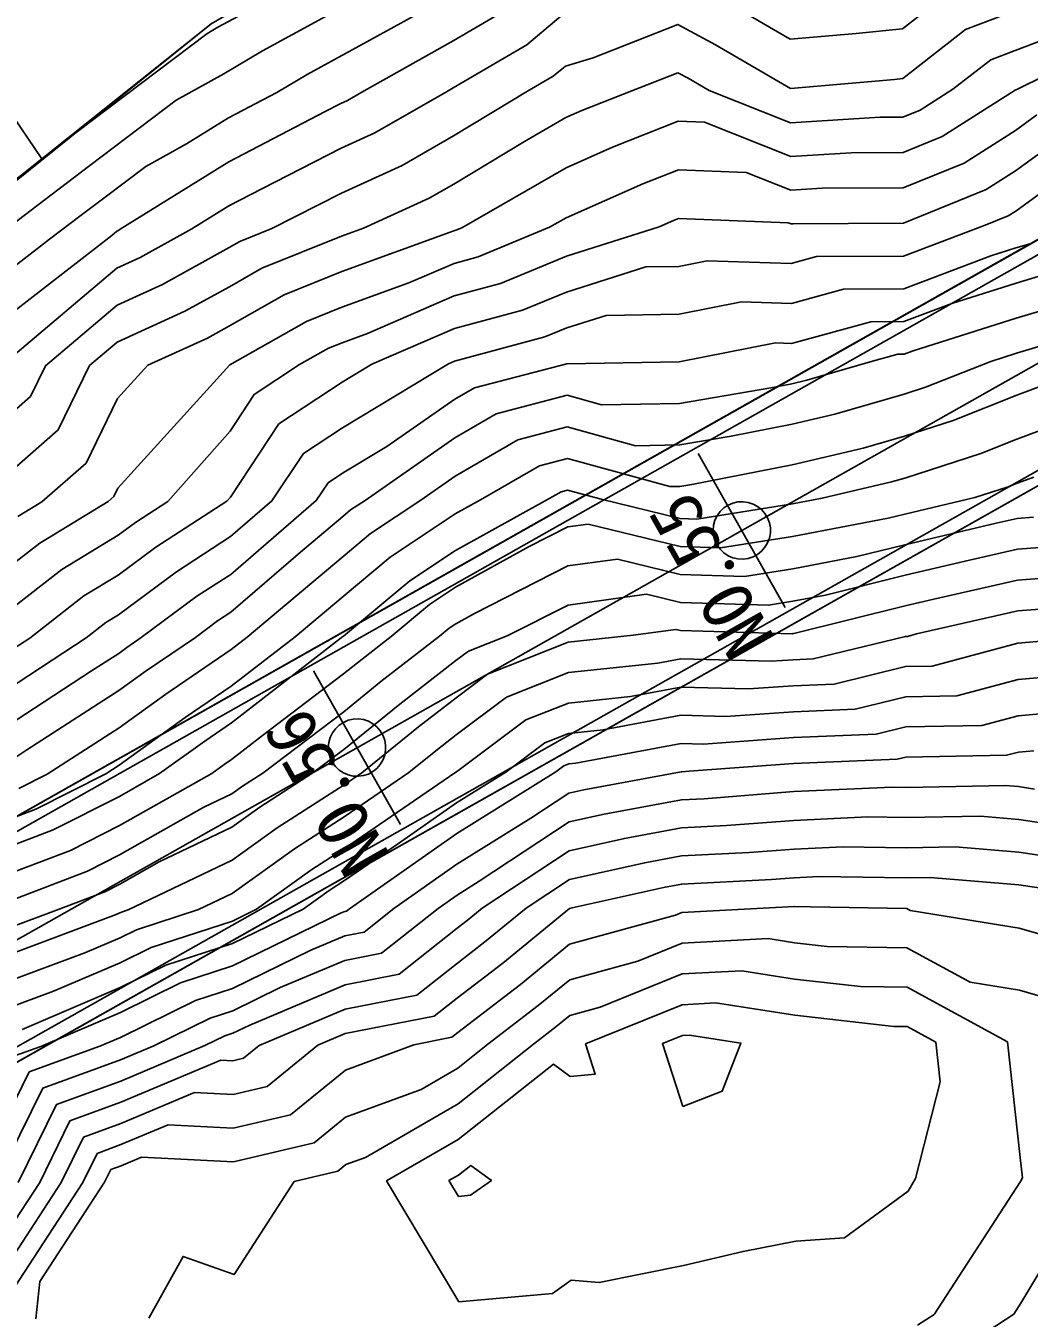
# Model space of a CAD drawing. Extents: x 42655 to 43811, y -141820 to -141156.
# Drawn here: x 42987.4 to 43032.8, y -141512.7 to -141454.2 of the extents above; entities that cross this region are included whole.
import ezdxf

# ---------------------------------------------------------------- set-up
doc = ezdxf.new("R2010")
doc.units = 0
for name, color, linetype in [('D-BMK-HTXT_1', 7, 'Continuous'), ('D-BMK_1', 7, 'Continuous'), ('D-STR-STR2トンネル', 7, 'Continuous'), ('ZE_HICN', 7, 'Continuous'), ('ZE_LWCN', 7, 'Continuous'), ('地形', 7, 'Continuous'), ('現況道路ﾊｯﾁ', 7, 'Continuous'), ('着色', 7, 'Continuous')]:
    doc.layers.add(name, color=color, linetype=linetype)

msp = doc.modelspace()

# ---------------------------------------------------------------- linework, layer by layer
at = {"layer": 'D-BMK-HTXT_1'}
for p, q in [((43021.757, -141480.536), (43017.823, -141473.57)), ((43004.342, -141490.371), (43000.409, -141483.405))]:
    msp.add_line(p, q, dxfattribs=at)
for points in [[(43018.49, -141477.053), (43018.511, -141477.285), (43018.573, -141477.51), (43018.674, -141477.72), (43018.811, -141477.908), (43018.98, -141478.069), (43019.174, -141478.198), (43019.389, -141478.289), (43019.616, -141478.341), (43019.849, -141478.352), (43020.08, -141478.32), (43020.301, -141478.248), (43020.507, -141478.138), (43020.689, -141477.993), (43020.842, -141477.817), (43020.962, -141477.617), (43021.044, -141477.399), (43021.085, -141477.17), (43021.085, -141476.936), (43021.044, -141476.707), (43020.962, -141476.489), (43020.842, -141476.289), (43020.689, -141476.113), (43020.507, -141475.968), (43020.301, -141475.858), (43020.08, -141475.786), (43019.849, -141475.754), (43019.616, -141475.765), (43019.389, -141475.817), (43019.174, -141475.908), (43018.98, -141476.037), (43018.811, -141476.198), (43018.674, -141476.386), (43018.573, -141476.596), (43018.511, -141476.821), (43018.49, -141477.053)], [(43001.075, -141486.888), (43001.096, -141487.12), (43001.158, -141487.344), (43001.259, -141487.554), (43001.396, -141487.743), (43001.565, -141487.904), (43001.759, -141488.032), (43001.974, -141488.124), (43002.201, -141488.176), (43002.434, -141488.186), (43002.665, -141488.155), (43002.886, -141488.083), (43003.092, -141487.972), (43003.274, -141487.827), (43003.427, -141487.652), (43003.547, -141487.452), (43003.629, -141487.233), (43003.67, -141487.004), (43003.67, -141486.771), (43003.629, -141486.542), (43003.547, -141486.323), (43003.427, -141486.123), (43003.274, -141485.948), (43003.092, -141485.803), (43002.886, -141485.692), (43002.665, -141485.62), (43002.434, -141485.589), (43002.201, -141485.599), (43001.974, -141485.651), (43001.759, -141485.743), (43001.565, -141485.871), (43001.396, -141486.032), (43001.259, -141486.221), (43001.158, -141486.431), (43001.096, -141486.655), (43001.075, -141486.888)]]:
    msp.add_lwpolyline(points, dxfattribs=at)
at = {"layer": 'D-BMK_1'}
msp.add_lwpolyline([(43137.071, -141410.824), (43136.635, -141411.07), (43136.2, -141411.316), (43135.765, -141411.561), (43135.329, -141411.807), (43134.894, -141412.053), (43134.458, -141412.299), (43134.023, -141412.544), (43133.587, -141412.79), (43133.152, -141413.036), (43132.717, -141413.282), (43132.281, -141413.528), (43131.846, -141413.773), (43131.41, -141414.019), (43130.975, -141414.265), (42932.715, -141526.226)], dxfattribs=at)
at = {"layer": 'D-STR-STR2トンネル'}
for p, q in [((43087.053, -141433.469), (42774.793, -141609.807)), ((43087.348, -141433.992), (42775.088, -141610.33)), ((43091.527, -141441.393), (42779.268, -141617.731)), ((43091.822, -141441.915), (42779.563, -141618.253))]:
    msp.add_line(p, q, dxfattribs=at)
at = {"layer": 'ZE_HICN'}
for points in [[(43006.71, -141452.769), (43004.059, -141454.257), (43000.124, -141456.412), (42998.751, -141457.226), (42996.559, -141458.373), (42994.657, -141459.556), (42992.807, -141460.57), (42990.905, -141462.012), (42989.889, -141462.783), (42988.452, -141463.873), (42984.321, -141467.072), (42983.069, -141468.02), (42981.913, -141469.63), (42981.349, -141470.063), (42977.988, -141471.73), (42976.27, -141471.91), (42972.813, -141474.435), (42969.652, -141476.744), (42968.115, -141478.27), (42966.224, -141479.61), (42965.406, -141480.272), (42962.885, -141482.045), (42961.798, -141482.947), (42961.059, -141483.388)], [(43037.247, -141454.609), (43032.266, -141457.069), (43032.199, -141457.104), (43032.171, -141457.124), (43028.858, -141459.224), (43027.096, -141459.943), (43024.744, -141459.954), (43022.009, -141460.122), (43018.1, -141458.574), (43016.913, -141458.528), (43013.934, -141459.703), (43011.835, -141460.631), (43007.117, -141463.35), (43006.85, -141463.46), (43006.76, -141463.484), (43006.59, -141463.558), (43001.68, -141465.338), (42999.076, -141466.39), (42996.603, -141467.791), (42995.598, -141468.346), (42992.898, -141469.579), (42991.531, -141471.085), (42990.107, -141474.013), (42988.111, -141475.764), (42987.013, -141476.43)], [(43033.951, -141465.334), (43032.212, -141465.853), (43029.301, -141466.776), (43027.132, -141467.596), (43025.627, -141467.604), (43022.048, -141468.591), (43021.323, -141468.568), (43016.964, -141469.423), (43013.572, -141469.482), (43011.891, -141469.509), (43011.876, -141469.504), (43007.69, -141470.596), (43006.795, -141471.115), (43003.726, -141473.258), (43001.723, -141474.464), (43001.061, -141474.9), (43000.527, -141475.706), (42996.656, -141479.045), (42995.128, -141480.037), (42992.609, -141481.906), (42991.952, -141482.355), (42991.585, -141482.62), (42990.353, -141483.412), (42986.512, -141485.932)], [(43033.01, -141474.637), (43032.254, -141474.919), (43031.857, -141475.077), (43030.342, -141475.566), (43027.173, -141476.315), (43026.416, -141476.502), (43022.089, -141477.322), (43018.832, -141477.835), (43017.003, -141477.784), (43012.833, -141476.766), (43011.911, -141476.892), (43010.169, -141477.775), (43006.835, -141479.619), (43005.651, -141480.406), (43003.919, -141481.853), (43002.602, -141482.876), (43001.765, -141483.553), (42998.102, -141486.333), (42996.695, -141487.42), (42996.363, -141487.647), (42995.799, -141488.053), (42991.621, -141490.419), (42989.396, -141491.545), (42986.543, -141492.636)], [(42986.572, -141498.68), (42988.635, -141497.909), (42991.65, -141496.624), (42993.053, -141495.932), (42996.73, -141494.74), (42997.825, -141494.207), (43000.33, -141492.406), (43001.802, -141491.46), (43006.853, -141488.002), (43006.866, -141487.991), (43006.874, -141487.985), (43010.009, -141485.634), (43011.948, -141484.869), (43014.751, -141484.568), (43017.033, -141484.144), (43020.096, -141484.23), (43022.121, -141484.084), (43023.977, -141484.007), (43027.205, -141483.219), (43028.41, -141483.198), (43032.288, -141482.164), (43037.36, -141481.714)], [(42987.029, -141506.582), (42988.763, -141503.041), (42991.675, -141501.982), (42995.484, -141500.38), (42996.389, -141499.934), (42996.753, -141499.816), (42997.516, -141499.445), (43001.831, -141497.623), (43004.282, -141497.148), (43006.908, -141495.062), (43007.361, -141494.713), (43008.041, -141494.159), (43011.979, -141491.555), (43014.48, -141490.997), (43017.063, -141490.521), (43019.106, -141490.419), (43022.149, -141490.179), (43025.493, -141490.027), (43027.237, -141490.051), (43030.591, -141489.991), (43032.326, -141490.134), (43034.458, -141490.453)], [(42992.947, -141512.717), (42994.499, -141509.922), (42996.805, -141510.748), (42999.53, -141506.524), (43001.5, -141506.065), (43001.869, -141505.764), (43002.754, -141505.436), (43006.945, -141503.012), (43010.366, -141500.311), (43011.378, -141499.532), (43012.014, -141499.012), (43013.383, -141498.636), (43017.094, -141497.135), (43019.799, -141496.989), (43022.183, -141497.363), (43025.171, -141497.696), (43027.273, -141497.738), (43031.822, -141500.21), (43032.397, -141505.446), (43032.501, -141506.37), (43032.402, -141506.535), (43028.497, -141512.551), (43027.746, -141513.04)]]:
    msp.add_lwpolyline(points, dxfattribs=at)
at = {"layer": 'ZE_LWCN'}
for points in [[(43005.222, -141451.445), (42998.1, -141455.344), (42996.342, -141456.387), (42994.188, -141457.567), (42990.284, -141460.528), (42988.198, -141462.11), (42985.248, -141464.346), (42983.304, -141465.852), (42981.45, -141467.256), (42980.757, -141468.222), (42978.854, -141469.645), (42977.011, -141470.559), (42976.264, -141470.637), (42971.681, -141473.984), (42967.49, -141477.045), (42967.273, -141477.26), (42964.871, -141478.962), (42964.861, -141478.97), (42964.666, -141479.108), (42963.142, -141477.233), (42961.254, -141474.91), (42961.02, -141475.081)], [(43028.778, -141453), (43027.07, -141454.34), (43024.966, -141454.555), (43021.984, -141454.818), (43019.831, -141453.565)], [(42997.001, -141453.77), (42996.077, -141454.276), (42995.848, -141454.411), (42995.569, -141454.564), (42989.663, -141459.043), (42988.099, -141460.229), (42986.485, -141457.843), (42985.022, -141455.764), (42980.854, -141459.027), (42980.68, -141459.115), (42978.86, -141460.52), (42977.859, -141461.293), (42976.226, -141462.553), (42973.045, -141465.008), (42972.76, -141465.327), (42972.517, -141465.347), (42972.098, -141465.721), (42966.667, -141469.702), (42964.647, -141471.183), (42963.133, -141472.293), (42962.318, -141472.89), (42961.014, -141473.845)], [(43008.872, -141453.631), (43006.719, -141454.894), (43002.599, -141457.208), (43001.95, -141457.582), (43001.645, -141457.721), (43000.928, -141458.086), (42996.569, -141460.368), (42991.657, -141463.422), (42991.545, -141463.484), (42991.495, -141463.507), (42991.271, -141463.697), (42985.337, -141468.292)], [(43032.154, -141453.53), (43029.921, -141454.37), (43027.08, -141456.597), (43026.701, -141456.636), (43021.994, -141457.05), (43018.597, -141455.074), (43016.892, -141454.147), (43013.057, -141455.651), (43011.813, -141456.029), (43011.258, -141456.492), (43010.098, -141457.173), (43006.74, -141459.192), (43004.41, -141460.533), (43001.664, -141461.789), (42998.521, -141463.39), (42997.065, -141463.978), (42996.587, -141464.249), (42993.572, -141465.915), (42991.511, -141466.856), (42988.271, -141469.601), (42987.592, -141470.997), (42986.447, -141472.001)], [(43011.802, -141453.612), (43010.065, -141455.062), (43006.729, -141457.019), (43006.424, -141457.19), (43003.18, -141459.057), (43001.654, -141459.755), (42998.069, -141461.582), (42996.578, -141462.362), (42994.898, -141463.407), (42992.559, -141464.699), (42991.503, -141465.181), (42986.794, -141469.171)], [(43034.241, -141454.538), (43032.163, -141455.327), (43031.063, -141455.741), (43029.35, -141457.083), (43027.861, -141458.027), (43027.088, -141458.342), (43026.058, -141458.347), (43022.001, -141458.597), (43018.311, -141457.135), (43017.363, -141456.583), (43016.903, -141456.333), (43014.815, -141457.151), (43012.551, -141458.044), (43011.824, -141458.366), (43009.956, -141459.442), (43006.75, -141461.37), (43005.64, -141462.009), (43002.662, -141463.371), (43001.673, -141463.729), (42998.071, -141465.184), (42996.595, -141466.02), (42994.585, -141467.13), (42991.519, -141468.53), (42990.267, -141469.591), (42988.849, -141472.505), (42986.459, -141474.602)], [(43033.148, -141458.243), (43032.179, -141458.948), (43029.856, -141460.42), (43027.103, -141461.543), (43023.429, -141461.561), (43022.016, -141461.648), (43019.996, -141460.847), (43016.923, -141460.729), (43015.317, -141461.363), (43011.845, -141462.897), (43011.092, -141463.331), (43007.857, -141464.669), (43006.767, -141464.962), (43004.717, -141465.849), (43001.688, -141466.947), (43000.081, -141467.596), (42996.612, -141469.562), (42991.55, -141475.14), (42991.364, -141475.522), (42991.104, -141475.75), (42988.01, -141477.626), (42986.479, -141478.823)], [(43034.098, -141459.382), (43032.188, -141460.771), (43030.853, -141461.617), (43027.111, -141463.144), (43022.115, -141463.167), (43022.023, -141463.173), (43021.891, -141463.121), (43016.934, -141462.93), (43016.7, -141463.022), (43016.053, -141463.308), (43011.853, -141464.641), (43008.864, -141465.877), (43006.774, -141466.44), (43002.843, -141468.14), (43001.695, -141468.556), (43001.087, -141468.802), (42999.772, -141469.547), (42997.724, -141470.896), (42996.626, -141472.553), (42993.817, -141475.737), (42992.342, -141476.695), (42991.56, -141477.275), (42989.008, -141478.823), (42986.488, -141480.792)], [(43035.047, -141460.521), (43032.197, -141462.594), (43031.85, -141462.813), (43030.808, -141463.239), (43027.118, -141464.634), (43023.167, -141464.652), (43022.031, -141464.966), (43018.222, -141464.848), (43016.944, -141465.098), (43015.446, -141465.125), (43011.861, -141466.263), (43009.872, -141467.085), (43006.78, -141467.918), (43003.05, -141469.531), (43001.704, -141470.342), (42998.837, -141472.231), (42996.64, -141475.545), (42996.481, -141475.725), (42993.271, -141477.809), (42991.568, -141479.072), (42990.005, -141480.02), (42987.562, -141481.929), (42986.496, -141482.628)], [(43032.89, -141464.06), (43032.204, -141464.265), (43031.058, -141464.628), (43027.125, -141466.115), (43024.397, -141466.128), (43022.04, -141466.778), (43019.773, -141466.708), (43016.954, -141467.261), (43013.652, -141467.318), (43011.869, -141467.885), (43010.879, -141468.294), (43006.787, -141469.396), (43006.511, -141469.515), (43001.713, -141472.403), (42999.949, -141473.565), (42998.524, -141475.715), (42996.648, -141477.333), (42994.199, -141478.923), (42991.576, -141480.868), (42991.003, -141481.216), (42990.106, -141481.917), (42986.504, -141484.28)], [(43035.013, -141466.607), (43032.219, -141467.441), (43027.544, -141468.925), (43027.139, -141469.078), (43026.857, -141469.079), (43025.6, -141469.426), (43022.73, -141470.256), (43022.057, -141470.414), (43021.105, -141470.601), (43016.973, -141471.307), (43013.437, -141471.363), (43011.883, -141470.934), (43008.67, -141471.772), (43006.804, -141472.856), (43002.736, -141475.696), (43002.085, -141476.128), (43001.732, -141476.423), (42999.82, -141478.035), (42996.664, -141480.757), (42996.057, -141481.151), (42995.055, -141481.894), (42992.834, -141483.413), (42991.593, -141484.308), (42987.429, -141486.988), (42986.52, -141487.585)], [(43036.074, -141467.881), (43032.227, -141469.029), (43031.058, -141469.4), (43028.104, -141470.574), (43027.147, -141470.883), (43024.009, -141471.79), (43022.065, -141472.249), (43019.317, -141472.787), (43016.982, -141473.186), (43014.983, -141473.218), (43011.889, -141472.364), (43009.65, -141472.948), (43006.812, -141474.597), (43005.255, -141475.684), (43002.977, -141477.198), (43001.741, -141478.23), (42997.406, -141481.883), (42996.672, -141482.45), (42993.716, -141484.472), (42991.6, -141485.996), (42988.351, -141488.088), (42987.059, -141488.742)], [(43036.396, -141469.375), (43032.236, -141470.93), (43029.355, -141472.075), (43027.156, -141472.785), (43025.289, -141473.325), (43022.074, -141474.083), (43017.529, -141474.973), (43016.99, -141475.065), (43016.529, -141475.072), (43011.896, -141473.794), (43010.631, -141474.124), (43007.968, -141475.671), (43006.82, -141476.306), (43003.868, -141478.267), (43001.749, -141480.038), (42999.571, -141481.873), (42996.68, -141484.106), (42994.599, -141485.53), (42991.608, -141487.685), (42991.001, -141488.076), (42987.838, -141489.676), (42986.532, -141490.176)], [(43035.363, -141471.759), (43032.245, -141472.925), (43030.606, -141473.576), (43027.165, -141474.687), (43026.568, -141474.86), (43023.433, -141475.599), (43022.082, -141475.854), (43017.75, -141476.537), (43016.997, -141476.516), (43013.431, -141475.645), (43011.903, -141475.224), (43011.611, -141475.3), (43010.996, -141475.657), (43006.827, -141477.963), (43004.76, -141479.336), (43001.757, -141481.845), (43001.736, -141481.863), (42996.688, -141485.763), (42995.481, -141486.589), (42993.432, -141488.064), (42991.615, -141489.093), (42988.617, -141490.61), (42986.538, -141491.406)], [(43033.002, -141476.451), (43032.262, -141476.508), (43031.302, -141476.726), (43027.179, -141477.7), (43024.995, -141478.24), (43022.096, -141478.789), (43019.914, -141479.133), (43017.009, -141479.052), (43014.158, -141478.356), (43011.919, -141478.663), (43007.689, -141480.808), (43006.843, -141481.276), (43006.543, -141481.475), (43006.103, -141481.842), (43003.455, -141483.899), (43001.773, -141485.26), (42998.107, -141488.043), (42997.186, -141488.634), (42996.703, -141488.981), (42995.444, -141489.583), (42991.627, -141491.744), (42990.175, -141492.479), (42986.549, -141493.866)], [(43034.098, -141477.766), (43032.268, -141477.905), (43029.896, -141478.444), (43027.186, -141479.085), (43023.574, -141479.978), (43022.103, -141480.256), (43020.996, -141480.431), (43017.015, -141480.32), (43015.484, -141479.947), (43011.927, -141480.434), (43009.178, -141481.828), (43007.416, -141482.523), (43006.851, -141482.947), (43004.307, -141484.922), (43001.781, -141486.967), (43000.378, -141488.032), (42997.972, -141489.577), (42996.71, -141490.484), (42993.42, -141492.058), (42991.634, -141493.069), (42990.954, -141493.413), (42988.769, -141494.249), (42986.555, -141495.076)], [(42986.56, -141496.277), (42991.469, -141494.443), (42991.64, -141494.371), (42991.719, -141494.332), (42992.021, -141494.234), (42996.717, -141491.987), (42998.758, -141490.52), (43001.789, -141488.574), (43002.595, -141488.022), (43005.16, -141485.945), (43006.859, -141484.626), (43008.28, -141483.56), (43011.935, -141482.118), (43014.879, -141481.801), (43016.81, -141481.537), (43017.021, -141481.588), (43022.077, -141481.729), (43022.11, -141481.723), (43022.153, -141481.715), (43027.192, -141480.47), (43028.491, -141480.163), (43032.275, -141479.302), (43035.194, -141479.08)], [(42986.566, -141497.479), (42990.052, -141496.176), (42991.645, -141495.497), (42992.386, -141495.132), (42995.201, -141494.219), (42996.724, -141493.49), (42999.544, -141491.463), (43001.796, -141490.017), (43004.724, -141488.012), (43006.013, -141486.968), (43006.867, -141486.306), (43009.145, -141484.597), (43011.942, -141483.493), (43015.985, -141483.059), (43017.027, -141482.865), (43021.119, -141482.98), (43022.115, -141482.908), (43023.029, -141482.87), (43027.199, -141481.853), (43027.288, -141481.851), (43027.701, -141481.741), (43032.281, -141480.7), (43036.289, -141480.395)], [(43035.91, -141483.486), (43032.296, -141483.807), (43029.532, -141484.544), (43027.211, -141484.586), (43024.924, -141485.144), (43022.126, -141485.26), (43019.074, -141485.479), (43017.039, -141485.422), (43013.517, -141486.077), (43011.954, -141486.244), (43010.874, -141486.671), (43009.113, -141487.991), (43006.881, -141489.382), (43004.21, -141491.259), (43001.809, -141492.903), (43001.116, -141493.349), (42999.936, -141494.197), (42996.734, -141495.755), (42993.72, -141496.733), (42991.655, -141497.751), (42987.217, -141499.642)], [(42986.918, -141500.828), (42988.053, -141500.415), (42991.661, -141498.877), (42994.388, -141497.533), (42996.739, -141496.77), (43001.663, -141494.374), (43001.816, -141494.309), (43001.903, -141494.293), (43002.036, -141494.187), (43006.887, -141490.776), (43011.375, -141487.98), (43011.738, -141487.708), (43011.961, -141487.62), (43012.283, -141487.585), (43017.045, -141486.701), (43018.052, -141486.729), (43022.132, -141486.436), (43025.872, -141486.281), (43027.218, -141485.952), (43030.654, -141485.89), (43032.304, -141485.45), (43034.46, -141485.259)], [(42986.594, -141503.483), (42987.533, -141501.566), (42990.731, -141500.402), (42991.666, -141500.004), (42995.055, -141498.333), (42996.744, -141497.785), (43000.281, -141496.064), (43001.821, -141495.414), (43002.696, -141495.244), (43004.039, -141494.177), (43006.894, -141492.17), (43010.237, -141490.087), (43011.967, -141488.944), (43012.642, -141488.793), (43017.051, -141487.979), (43017.071, -141487.978), (43017.402, -141487.952), (43022.137, -141487.613), (43026.819, -141487.417), (43027.224, -141487.319), (43031.776, -141487.236), (43032.311, -141487.094), (43033.011, -141487.032)], [(42986.603, -141505.459), (42988.148, -141502.303), (42991.671, -141501.022), (42993.171, -141500.391), (42995.722, -141499.134), (42996.749, -141498.801), (42998.899, -141497.754), (43001.826, -141496.518), (43003.489, -141496.196), (43006.042, -141494.168), (43006.901, -141493.565), (43007.906, -141492.938), (43011.973, -141490.249), (43013.561, -141489.895), (43017.057, -141489.25), (43018.088, -141489.199), (43022.143, -141488.879), (43026.597, -141488.676), (43027.231, -141488.685), (43031.725, -141488.604), (43032.319, -141488.653), (43033.048, -141488.762)], [(42982.818, -141512.765), (42986.619, -141508.713), (42988.008, -141506.578), (42989.378, -141503.779), (42991.68, -141502.942), (42996.216, -141501.034), (42996.759, -141501.061), (42997.236, -141500.95), (42997.949, -141500.369), (43001.836, -141498.727), (43005.076, -141498.1), (43006.915, -141496.639), (43008.165, -141495.677), (43010.036, -141494.149), (43011.985, -141492.861), (43015.398, -141492.1), (43017.069, -141491.791), (43020.123, -141491.64), (43022.155, -141491.479), (43024.388, -141491.378), (43027.243, -141491.418), (43029.456, -141491.378), (43032.333, -141491.615), (43035.867, -141492.144)], [(42984.227, -141512.758), (42986.626, -141510.202), (42988.986, -141506.573), (42989.993, -141504.517), (42991.684, -141503.902), (42995.018, -141502.5), (42996.766, -141502.586), (42998.302, -141502.229), (43000.599, -141500.356), (43001.842, -141499.831), (43005.869, -141499.051), (43006.922, -141498.215), (43008.968, -141496.641), (43011.992, -141494.173), (43012.111, -141494.14), (43016.317, -141493.202), (43017.075, -141493.062), (43021.14, -141492.86), (43022.162, -141492.779), (43023.283, -141492.728), (43027.25, -141492.784), (43028.322, -141492.765), (43032.339, -141493.097), (43037.277, -141493.835)], [(42986.632, -141511.69), (42989.965, -141506.569), (42990.608, -141505.255), (42991.689, -141504.862), (42993.819, -141503.966), (42996.773, -141504.111), (42999.368, -141503.508), (43001.849, -141501.485), (43004.944, -141500.336), (43006.662, -141500.003), (43006.93, -141499.791), (43009.771, -141497.604), (43011.999, -141495.786), (43016.79, -141494.471), (43017.081, -141494.353), (43021.885, -141494.094), (43022.158, -141494.08), (43022.168, -141494.08), (43022.179, -141494.079), (43022.895, -141494.089), (43027.256, -141494.176), (43027.418, -141494.264), (43032.349, -141495.058), (43035.777, -141496.045)], [(42987.837, -141512.741), (42988.022, -141511.054), (42990.943, -141506.564), (42991.223, -141505.992), (42991.693, -141505.821), (42992.62, -141505.432), (42996.781, -141505.637), (43000.434, -141504.786), (43001.859, -141503.624), (43005.271, -141502.358), (43006.937, -141501.394), (43008.297, -141500.32), (43010.574, -141498.568), (43012.007, -141497.399), (43015.087, -141496.553), (43017.087, -141495.744), (43020.989, -141495.534), (43022.175, -141495.719), (43023.662, -141495.885), (43027.265, -141495.957), (43030.126, -141497.512), (43032.362, -141497.872), (43033.917, -141498.32)], [(43006.987, -141511.983), (43003.71, -141506.504), (43006.952, -141504.629), (43011.271, -141501.219), (43012.027, -141501.77), (43013.157, -141501.667), (43012.717, -141500.3), (43017.1, -141498.526), (43018.608, -141498.445), (43022.191, -141499.006), (43026.681, -141499.507), (43027.281, -141499.519), (43028.581, -141500.225), (43028.779, -141502.024), (43027.656, -141506.392), (43027.316, -141506.969), (43024.443, -141509.078), (43022.239, -141509.229), (43019.851, -141509.697), (43017.155, -141510.328), (43013.329, -141511.098), (43012.07, -141510.999), (43011.225, -141511.605), (43006.987, -141511.983)], [(43017.122, -141503.14), (43016.202, -141500.283), (43017.107, -141499.917), (43017.418, -141499.9), (43019.754, -141500.267), (43018.906, -141502.436), (43017.122, -141503.14)], [(43006.964, -141507.206), (43006.537, -141506.491), (43006.96, -141506.247), (43007.523, -141505.802), (43008.458, -141506.482), (43007.517, -141507.156), (43006.964, -141507.206)], [(43035.827, -141506.354), (43032.428, -141512.037), (43032.106, -141512.534), (43029.006, -141514.552), (43027.357, -141515.722), (43023.713, -141516.994), (43022.275, -141517.056), (43017.505, -141518.388), (43017.193, -141518.436), (43016.947, -141518.47), (43012.103, -141518.001), (43011.479, -141518.038), (43007.015, -141518.058), (43003.869, -141518.829), (43002.222, -141519.188), (43001.935, -141519.718), (42997.832, -141520.048), (42996.846, -141519.574), (42996.077, -141519.798)]]:
    msp.add_lwpolyline(points, dxfattribs=at)
at = {"layer": '地形'}
msp.add_lwpolyline([(42848.997, -141630.72), (42853.225, -141629.019), (42860.5, -141623.012), (42870.042, -141605.732), (42880.634, -141583.758), (42885.71, -141567.43), (42888.598, -141549.639), (42895.166, -141537.825), (42907.772, -141522.776), (42930.639, -141506.846), (42961.053, -141482.053), (42976.259, -141469.657), (42995.775, -141454.117), (43011.761, -141444.84), (43033.707, -141435.529)], dxfattribs=at)
at = {"layer": '現況道路ﾊｯﾁ'}
msp.add_lwpolyline([(43033.707, -141435.529), (43011.761, -141444.84), (42995.775, -141454.117), (42961.053, -141482.053), (42930.639, -141506.846), (42907.772, -141522.776), (42895.166, -141537.825), (42888.598, -141549.639), (42885.71, -141567.43), (42880.634, -141583.758), (42870.042, -141605.732), (42860.5, -141623.012), (42853.225, -141629.019), (42848.997, -141630.72), (42842.739, -141630.086), (42840.643, -141625.494), (42840.152, -141617.792), (42840.702, -141613.645), (42843.437, -141605.138), (42843.326, -141600.509), (42842.734, -141598.733), (42839.012, -141595.856), (42835.966, -141595.687)], dxfattribs=at)
at = {"layer": '着色'}
msp.add_lwpolyline([(42779.563, -141618.253), (43091.823, -141441.915), (43087.053, -141433.469), (42774.793, -141609.807)], close=True, dxfattribs=at)

# ---------------------------------------------------------------- texts
at = {"layer": 'D-BMK-HTXT_1'}
for s, p in [('NO.55', (43021.313, -141481.935)), ('NO.56', (43003.898, -141491.77))]:
    msp.add_text(s, height=2.3065, rotation=119.45336, dxfattribs=at).set_placement(p)

doc.saveas('drawing.dxf')
